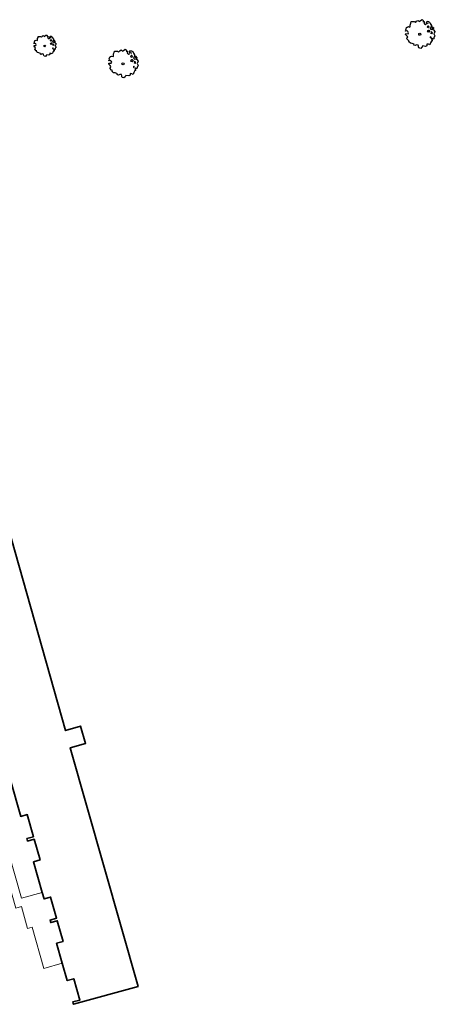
# Model space of a CAD drawing. Header units: metres. Extents: x 152391 to 157968, y 462336 to 467280.
# Tile 520 of 656: x 156495 to 156561, y 462851 to 463007. Entities that reach past the tile are written whole.
import ezdxf

# ---------------------------------------------------------------- set-up
doc = ezdxf.new("R2010")
doc.units = ezdxf.units.M
doc.header["$LTSCALE"] = 0.75
doc.layers.get('0').update_dxf_attribs({"lineweight": 25})
for name, color, linetype, lineweight in [('B-GV-GR-BOOM-S', 252, 'Continuous', 25), ('B-RO-OG-BEBOUWING-GV', 6, 'Continuous', 35), ('B-RO-VH-VERHARDING_BETONSTRAATSTEEN-GV', 251, 'Continuous', 18)]:
    doc.layers.add(name, color=color, linetype=linetype, lineweight=lineweight)

# ---------------------------------------------------------------- blocks, each defined once
blk = doc.blocks.new('SGR-BOOM_21_30')
at = {"linetype": 'Continuous'}
for p, q in [((-0.37, 1.55), (-0.23, 1.65)), ((-0.23, 1.65), (-0.13, 1.58)), ((-0.13, 1.58), (-0.06, 1.52)), ((-0.06, 1.52), (0.07, 1.58)), ((0.07, 1.58), (0.2, 1.71)), ((0.2, 1.71), (0.26, 1.73)), ((0.26, 1.73), (0.33, 1.7)), ((0.33, 1.7), (0.39, 1.65)), ((0.39, 1.65), (0.4, 1.53)), ((0.79, 1.4), (0.89, 1.56)), ((0.89, 1.56), (1.02, 1.53)), ((-1.7, 0.37), (-1.66, 0.48)), ((-1.49, 0.41), (-1.7, 0.37)), ((-1.68, -0.03), (-1.67, 0.09)), ((-1.67, 0.09), (-1.39, 0.07)), ((-1.66, 0.48), (-1.6, 0.53)), ((-1.63, 0.58), (-1.53, 0.87)), ((-1.6, 0.53), (-1.63, 0.58)), ((-1.53, 0.87), (-1.46, 0.86)), ((-1.42, 0.33), (-1.49, 0.41)), ((-1.46, 0.86), (-1.34, 0.91)), ((-1.33, 0.18), (-1.42, 0.33)), ((-1.39, 0.07), (-1.33, 0.18)), ((-1.34, 0.91), (-1.18, 0.86)), ((-1.18, 0.86), (-1.12, 0.92)), ((-1.13, 1.09), (-1.11, 1.19)), ((-1.12, 0.92), (-1.13, 1.09)), ((-1.11, 1.19), (-1.05, 1.33)), ((-1.05, 1.33), (-1.02, 1.5)), ((-1.02, 1.5), (-0.67, 1.5)), ((-0.67, 1.5), (-0.52, 1.43)), ((-0.52, 1.43), (-0.47, 1.45)), ((-0.47, 1.45), (-0.37, 1.55)), ((0.4, 1.53), (0.38, 1.5)), ((0.38, 1.5), (0.53, 1.52)), ((0.54, 1.48), (0.51, 1.29)), ((0.51, 1.29), (0.57, 1.24)), ((0.53, 1.52), (0.54, 1.48)), ((0.57, 1.24), (0.69, 1.15)), ((0.69, 1.15), (0.75, 1.2)), ((0.75, 1.2), (0.8, 1.29)), ((0.8, 1.29), (0.79, 1.4)), ((0.94, 0.91), (0.89, 0.87)), ((0.89, 0.87), (0.93, 0.83)), ((0.93, 0.41), (0.89, 0.33)), ((0.89, 0.33), (1.03, 0.32)), ((0.97, 1.37), (0.93, 1.33)), ((0.93, 1.33), (0.95, 1.25)), ((0.93, 0.83), (0.98, 0.84)), ((1.05, 0.46), (0.93, 0.41)), ((0.97, 0.97), (0.94, 0.91)), ((0.95, 1.25), (0.96, 1.24)), ((0.96, 1.27), (0.97, 1.37)), ((1.03, 0.97), (0.97, 0.97)), ((0.98, 0.84), (1.03, 0.78)), ((1.02, 1.53), (1.16, 1.45)), ((1.08, 0.94), (1.03, 0.97)), ((1.03, 0.78), (1.08, 0.84)), ((1.03, 0.32), (1.11, 0.25)), ((1.11, 0.46), (1.05, 0.46)), ((1.12, 0.87), (1.08, 0.94)), ((1.08, 0.84), (1.12, 0.87)), ((1.22, 0.4), (1.11, 0.46)), ((1.11, 0.25), (1.2, 0.37)), ((1.16, 1.45), (1.25, 1.27)), ((1.2, 0.37), (1.24, 0.41)), ((1.32, 0.79), (1.23, 0.69)), ((1.23, 0.69), (1.27, 0.63)), ((1.25, 1.27), (1.38, 1.06)), ((1.27, 0.63), (1.38, 0.56)), ((1.34, 0.18), (1.31, 0.1)), ((1.43, 0.05), (1.31, 0.1)), ((1.38, 1.06), (1.32, 0.79)), ((1.36, 0.3), (1.34, 0.23)), ((1.34, 0.23), (1.34, 0.18)), ((1.43, 0.23), (1.36, 0.3)), ((1.38, 0.56), (1.44, 0.6)), ((1.47, 0.2), (1.43, 0.23)), ((1.43, 0.05), (1.51, 0.14)), ((1.47, 0.86), (1.44, 0.81)), ((1.44, 0.81), (1.46, 0.74)), ((1.44, 0.6), (1.57, 0.56)), ((1.46, 0.74), (1.53, 0.69)), ((1.54, 0.86), (1.47, 0.86)), ((1.51, 0.14), (1.47, 0.2)), ((1.53, 0.73), (1.64, 0.68)), ((1.53, 0.69), (1.54, 0.73)), ((1.62, 0.76), (1.54, 0.86)), ((1.57, 0.56), (1.64, 0.51)), ((1.73, 0.71), (1.62, 0.76)), ((1.64, 0.68), (1.73, 0.71)), ((1.64, 0.51), (1.81, 0.32)), ((1.72, 0.1), (1.67, 0.04)), ((1.67, 0.04), (1.76, -0.09)), ((1.81, 0.32), (1.72, 0.1)), ((-1.54, -0.18), (-1.68, -0.03)), ((-1.55, -0.51), (-1.49, -0.42)), ((-1.35, -0.75), (-1.55, -0.51)), ((-1.44, -0.32), (-1.54, -0.18)), ((-1.49, -0.42), (-1.44, -0.32)), ((-1.25, -0.78), (-1.35, -0.75)), ((-1.27, -0.9), (-1.25, -0.78)), ((-1.11, -1.05), (-1.27, -0.9)), ((-0.91, -1.08), (-1.11, -1.05)), ((-0.67, -1.18), (-0.91, -1.08)), ((-0.68, -1.29), (-0.67, -1.18)), ((-0.55, -1.33), (-0.68, -1.29)), ((-0.4, -1.26), (-0.55, -1.33)), ((-0.19, -1.28), (-0.4, -1.26)), ((-0.16, -1.43), (-0.19, -1.28)), ((-0.13, -1.49), (-0.16, -1.43)), ((-0.1, -1.61), (-0.13, -1.49)), ((0.25, -1.52), (0.11, -1.67)), ((0.36, -1.38), (0.25, -1.52)), ((0.68, -1.44), (0.36, -1.38)), ((0.83, -1.36), (0.68, -1.44)), ((0.84, -1.16), (0.83, -1.36)), ((1.03, -1.18), (0.84, -1.16)), ((1.18, -1.24), (1.03, -1.18)), ((1.29, -1.01), (1.18, -1.24)), ((1.29, -0.29), (1.24, -0.36)), ((1.24, -0.36), (1.25, -0.42)), ((1.26, -0.42), (1.33, -0.41)), ((1.33, -0.34), (1.29, -0.29)), ((1.36, -0.88), (1.29, -1.01)), ((1.33, -0.41), (1.33, -0.34)), ((1.37, -0.83), (1.36, -0.88)), ((1.48, -0.8), (1.37, -0.83)), ((1.46, -0.47), (1.39, -0.59)), ((1.39, -0.59), (1.43, -0.64)), ((1.43, -0.64), (1.5, -0.7)), ((1.58, -0.59), (1.46, -0.47)), ((1.5, -0.7), (1.48, -0.8)), ((1.66, -0.52), (1.58, -0.59)), ((1.68, -0.42), (1.66, -0.52)), ((1.72, -0.31), (1.68, -0.42)), ((1.84, -0.18), (1.72, -0.31)), ((1.76, -0.09), (1.84, -0.18)), ((0.11, -1.67), (-0.1, -1.61))]:
    blk.add_line(p, q, dxfattribs=at)
blk.add_circle((0, 0), 0.126, dxfattribs=at)
blk = doc.blocks.new('SGR-BOOM_31_50')
at = {"linetype": 'Continuous'}
for p, q in [((-1.51, 1.45), (-1.48, 1.58)), ((-1.48, 1.58), (-1.4, 1.78)), ((-1.4, 1.78), (-1.36, 2)), ((-1.36, 2), (-0.89, 2)), ((-0.89, 2), (-0.69, 1.91)), ((-0.69, 1.91), (-0.63, 1.93)), ((-0.63, 1.93), (-0.49, 2.06)), ((-0.49, 2.06), (-0.3, 2.2)), ((-0.3, 2.2), (-0.18, 2.11)), ((-0.18, 2.11), (-0.08, 2.02)), ((-0.08, 2.02), (0.09, 2.11)), ((0.09, 2.11), (0.27, 2.28)), ((0.27, 2.28), (0.35, 2.31)), ((0.35, 2.31), (0.44, 2.26)), ((0.44, 2.26), (0.52, 2.2)), ((0.54, 2.04), (0.51, 2)), ((0.51, 2), (0.71, 2.02)), ((0.52, 2.2), (0.54, 2.04)), ((0.72, 1.98), (0.68, 1.71)), ((0.68, 1.71), (0.75, 1.65)), ((0.71, 2.02), (0.72, 1.98)), ((0.75, 1.65), (0.92, 1.54)), ((0.92, 1.54), (1, 1.6)), ((1, 1.6), (1.06, 1.71)), ((1.05, 1.87), (1.19, 2.09)), ((1.06, 1.71), (1.05, 1.87)), ((1.19, 2.09), (1.36, 2.04)), ((1.3, 1.82), (1.23, 1.78)), ((1.23, 1.78), (1.27, 1.67)), ((1.27, 1.67), (1.28, 1.65)), ((1.28, 1.69), (1.3, 1.82)), ((1.36, 2.04), (1.54, 1.93)), ((1.54, 1.93), (1.67, 1.69)), ((1.67, 1.69), (1.84, 1.41)), ((-2.27, 0.49), (-2.21, 0.64)), ((-1.99, 0.55), (-2.27, 0.49)), ((-2.24, -0.04), (-2.22, 0.11)), ((-2.22, 0.11), (-1.85, 0.09)), ((-2.21, 0.64), (-2.13, 0.71)), ((-2.18, 0.77), (-2.04, 1.17)), ((-2.13, 0.71), (-2.18, 0.77)), ((-2.04, 1.17), (-1.94, 1.14)), ((-1.9, 0.44), (-1.99, 0.55)), ((-1.94, 1.14), (-1.79, 1.21)), ((-1.77, 0.25), (-1.9, 0.44)), ((-1.85, 0.09), (-1.77, 0.25)), ((-1.79, 1.21), (-1.57, 1.14)), ((-1.57, 1.14), (-1.49, 1.23)), ((-1.49, 1.23), (-1.51, 1.45)), ((1.25, 1.21), (1.19, 1.17)), ((1.19, 1.17), (1.23, 1.1)), ((1.23, 0.55), (1.19, 0.44)), ((1.19, 0.44), (1.37, 0.42)), ((1.23, 1.1), (1.31, 1.12)), ((1.4, 0.62), (1.23, 0.55)), ((1.3, 1.3), (1.25, 1.21)), ((1.37, 1.3), (1.3, 1.3)), ((1.31, 1.12), (1.37, 1.03)), ((1.44, 1.25), (1.37, 1.3)), ((1.37, 1.03), (1.44, 1.12)), ((1.37, 0.42), (1.48, 0.33)), ((1.48, 0.62), (1.4, 0.62)), ((1.5, 1.17), (1.44, 1.25)), ((1.44, 1.12), (1.5, 1.17)), ((1.62, 0.53), (1.48, 0.62)), ((1.48, 0.33), (1.61, 0.49)), ((1.61, 0.49), (1.65, 0.55)), ((1.76, 1.06), (1.64, 0.93)), ((1.64, 0.93), (1.7, 0.84)), ((1.7, 0.84), (1.84, 0.75)), ((1.79, 0.25), (1.75, 0.14)), ((1.91, 0.07), (1.75, 0.14)), ((1.84, 1.41), (1.76, 1.06)), ((1.81, 0.4), (1.79, 0.31)), ((1.79, 0.31), (1.79, 0.25)), ((1.9, 0.31), (1.81, 0.4)), ((1.84, 0.75), (1.92, 0.79)), ((1.96, 0.27), (1.9, 0.31)), ((1.91, 0.07), (2.01, 0.18)), ((1.96, 1.14), (1.92, 1.08)), ((1.92, 1.08), (1.95, 0.99)), ((1.92, 0.79), (2.09, 0.75)), ((1.95, 0.99), (2.04, 0.93)), ((2.06, 1.14), (1.96, 1.14)), ((2.01, 0.18), (1.96, 0.27)), ((2.04, 0.97), (2.18, 0.9)), ((2.04, 0.93), (2.06, 0.97)), ((2.16, 1.01), (2.06, 1.14)), ((2.09, 0.75), (2.18, 0.68)), ((2.3, 0.95), (2.16, 1.01)), ((2.18, 0.9), (2.3, 0.95)), ((2.18, 0.68), (2.41, 0.42)), ((2.29, 0.14), (2.23, 0.05)), ((2.23, 0.05), (2.35, -0.13)), ((2.41, 0.42), (2.29, 0.14)), ((-2.05, -0.24), (-2.24, -0.04)), ((-2.07, -0.67), (-1.99, -0.56)), ((-1.8, -1), (-2.07, -0.67)), ((-1.91, -0.43), (-2.05, -0.24)), ((-1.99, -0.56), (-1.91, -0.43)), ((-1.67, -1.05), (-1.8, -1)), ((-1.7, -1.2), (-1.67, -1.05)), ((-1.48, -1.4), (-1.7, -1.2)), ((-1.22, -1.44), (-1.48, -1.4)), ((-0.89, -1.57), (-1.22, -1.44)), ((1.13, -1.55), (1.11, -1.81)), ((1.37, -1.57), (1.13, -1.55)), ((1.72, -1.35), (1.58, -1.66)), ((1.72, -0.39), (1.65, -0.48)), ((1.65, -0.48), (1.67, -0.56)), ((1.68, -0.56), (1.78, -0.54)), ((1.78, -0.45), (1.72, -0.39)), ((1.81, -1.18), (1.72, -1.35)), ((1.78, -0.54), (1.78, -0.45)), ((1.82, -1.11), (1.81, -1.18)), ((1.98, -1.07), (1.82, -1.11)), ((1.95, -0.63), (1.85, -0.78)), ((1.85, -0.78), (1.9, -0.85)), ((1.9, -0.85), (1.99, -0.94)), ((2.1, -0.78), (1.95, -0.63)), ((1.99, -0.94), (1.98, -1.07)), ((2.21, -0.7), (2.1, -0.78)), ((2.24, -0.56), (2.21, -0.7)), ((2.29, -0.41), (2.24, -0.56)), ((2.46, -0.24), (2.29, -0.41)), ((2.35, -0.13), (2.46, -0.24)), ((-0.91, -1.72), (-0.89, -1.57)), ((-0.73, -1.77), (-0.91, -1.72)), ((-0.53, -1.68), (-0.73, -1.77)), ((-0.25, -1.7), (-0.53, -1.68)), ((-0.21, -1.9), (-0.25, -1.7)), ((-0.18, -1.99), (-0.21, -1.9)), ((-0.13, -2.14), (-0.18, -1.99)), ((0.15, -2.23), (-0.13, -2.14)), ((0.34, -2.03), (0.15, -2.23)), ((0.47, -1.83), (0.34, -2.03)), ((0.91, -1.92), (0.47, -1.83)), ((1.11, -1.81), (0.91, -1.92)), ((1.58, -1.66), (1.37, -1.57))]:
    blk.add_line(p, q, dxfattribs=at)
blk.add_circle((0, 0), 0.169, dxfattribs=at)

msp = doc.modelspace()

# ---------------------------------------------------------------- linework, layer by layer
at = {"layer": 'B-RO-OG-BEBOUWING-GV'}
msp.add_lwpolyline([(156493.58, 462886.68), (156495.2, 462880.96), (156496.23, 462881.26), (156497.22, 462877.76), (156496.18, 462877.47), (156496.3, 462877.07), (156497.33, 462877.36), (156498.26, 462874.09), (156497.22, 462873.8), (156498.6, 462868.95), (156498.89, 462867.92), (156499.93, 462868.21), (156500.87, 462864.87), (156499.84, 462864.57), (156499.95, 462864.16), (156500.99, 462864.45), (156501.91, 462861.2), (156500.88, 462860.9), (156501.77, 462857.74), (156502.55, 462854.99), (156503.59, 462855.28), (156504.55, 462851.91), (156503.43, 462851.63), (156503.48, 462851.43), (156503.54, 462851.24), (156513.76, 462854.08), (156503.01, 462891.83), (156505.45, 462892.52), (156504.68, 462895.26), (156502.3, 462894.54), (156489.41, 462939.95)], dxfattribs=at)
at = {"layer": 'B-RO-VH-VERHARDING_BETONSTRAATSTEEN-GV'}
msp.add_lwpolyline([(156499.84, 462864.57), (156500.87, 462864.87), (156499.93, 462868.21), (156498.89, 462867.92), (156498.6, 462868.95), (156495.31, 462868.02), (156474.16, 462942.58), (156472.97, 462942.24), (156494.42, 462866.47), (156495.31, 462866.72), (156496.29, 462863.24), (156497.01, 462863.45), (156498.86, 462856.91), (156501.77, 462857.74), (156500.88, 462860.9), (156501.91, 462861.2), (156500.99, 462864.45), (156499.95, 462864.16)], close=True, dxfattribs=at)

# ---------------------------------------------------------------- block references
at = {"layer": 'B-GV-GR-BOOM-S', "transparency": 33554559}
for name, p in [('SGR-BOOM_31_50', (156558.3, 463004.7)), ('SGR-BOOM_21_30', (156498.99, 463002.85)), ('SGR-BOOM_31_50', (156511.38, 463000.02))]:
    msp.add_blockref(name, p, dxfattribs=at)

doc.saveas('drawing.dxf')
